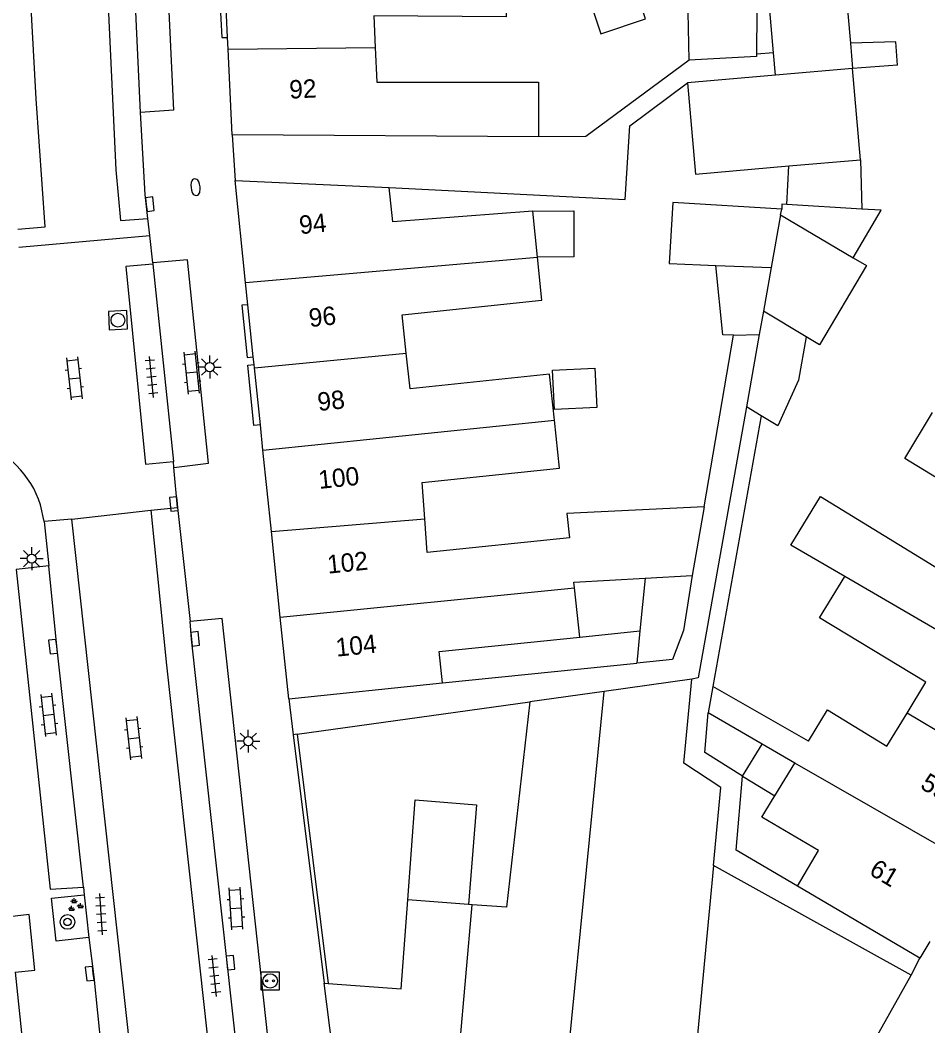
# Model space of a CAD drawing. Extents: x 131000 to 133014, y 396499 to 399001.
# Drawn here: x 132870.5 to 132920, y 396589.5 to 396644.3 of the extents above; entities that cross this region are included whole.
import ezdxf

# ---------------------------------------------------------------- set-up
doc = ezdxf.new("R2010")
doc.units = 0
for name, color, linetype in [('gg-afsc-erfafscheiding', 7, 'Continuous'), ('gg-afsc-muur', 7, 'Continuous'), ('gg-anno-huisnummerreeks BGT', 7, 'Continuous'), ('gg-bbg-gedigitaliseerde bebouwing', 7, 'Continuous'), ('gg-bbg-gedigitaliseerde bijgebouw', 7, 'Continuous'), ('gg-bbg-hoofdgebouw', 7, 'Continuous'), ('gg-bbg-luifel en loopbrug', 7, 'Continuous'), ('gg-bbg-toegangstrap', 7, 'Continuous'), ('gg-bbg-tussenscheiding', 7, 'Continuous'), ('gg-knt-verharding', 7, 'Continuous'), ('gt-grn-weggrens', 7, 'Continuous'), ('gt-symb-boom', 7, 'Continuous'), ('gt-symb-brandkraan', 7, 'Continuous'), ('gt-symb-groenvak', 7, 'Continuous'), ('gt-symb-klinker verharding', 7, 'Continuous'), ('gt-symb-kolk', 7, 'Continuous'), ('gt-symb-laadpunt elektrisch vervoer', 7, 'Continuous'), ('gt-symb-lichtmast', 7, 'Continuous'), ('gt-symb-rioolschacht', 7, 'Continuous'), ('gt-symb-tegel verharding', 7, 'Continuous')]:
    doc.layers.add(name, color=color, linetype=linetype)

# ---------------------------------------------------------------- blocks, each defined once
blk = doc.blocks.new('gt0-KOLK')
at = {"layer": 'gt-symb-kolk'}
blk.add_lwpolyline([(0, 0), (0.375, 0), (0.375, 0.4), (-0.375, 0.4), (-0.375, 0), (0, 0)], dxfattribs=at)
blk = doc.blocks.new('gt0-TEG1')
at = {"layer": 'gt-symb-tegel verharding'}
for p, q in [((-1.125, 0), (1.125, 0)), ((-0.9, -0.25), (-0.9, 0.25)), ((-0.45, -0.25), (-0.45, 0.25)), ((0, -0.25), (0, 0.25)), ((0.45, -0.25), (0.45, 0.25)), ((0.9, -0.25), (0.9, 0.25))]:
    blk.add_line(p, q, dxfattribs=at)
blk = doc.blocks.new('gt0-KL1')
at = {"layer": 'gt-symb-klinker verharding'}
for p, q in [((-1.15, 0.3), (1.15, 0.3)), ((-1, -0.3), (-1, 0.3)), ((-0.5, 0.3), (-0.5, 0.45)), ((0, -0.3), (0, 0.3)), ((0.5, 0.3), (0.5, 0.45)), ((1, -0.3), (1, 0.3)), ((-1.15, -0.3), (1.15, -0.3)), ((-0.5, -0.45), (-0.5, -0.3)), ((0.5, -0.45), (0.5, -0.3))]:
    blk.add_line(p, q, dxfattribs=at)
blk = doc.blocks.new('gt0-LMAST')
at = {"layer": 'gt-symb-lichtmast'}
for p, q in [((-0.005, 0.246), (-0.005, 0.621)), ((-0.182, 0.173), (-0.447, 0.438)), ((0.172, 0.173), (0.437, 0.438)), ((-0.255, -0.004), (-0.63, -0.004)), ((-0.182, -0.181), (-0.447, -0.446)), ((-0.005, -0.254), (-0.005, -0.629)), ((0.437, -0.446), (0.172, -0.181)), ((0.245, -0.004), (0.62, -0.004))]:
    blk.add_line(p, q, dxfattribs=at)
blk.add_circle((-0.005, -0.004), 0.25, dxfattribs=at)
blk = doc.blocks.new('gt0-LEV')
at = {"layer": 'gt-symb-laadpunt elektrisch vervoer'}
blk.add_lwpolyline([(-0.486, 0.501), (0.486, 0.501), (0.486, -0.499), (-0.486, -0.499)], close=True, dxfattribs=at)
for centre, radius in [((0, 0), 0.393), ((-0.186, 0), 0.0566), ((0.186, 0), 0.0566)]:
    blk.add_circle(centre, radius, dxfattribs=at)
blk = doc.blocks.new('gt0-BOOM')
at = {"layer": 'gt-symb-boom'}
for radius in [0.4, 0.2]:
    blk.add_circle((0, 0), radius, dxfattribs=at)
blk = doc.blocks.new('gt0-GRVAK')
at = {"layer": 'gt-symb-groenvak'}
for p, q in [((-0.11, 0.189), (-0.228, 0.24)), ((-0.182, 0.153), (0.088, 0.153)), ((-0.091, 0.211), (-0.156, 0.322)), ((-0.047, 0.214), (-0.047, 0.393)), ((-0.004, 0.211), (0.061, 0.322)), ((0.015, 0.189), (0.133, 0.24)), ((0.262, -0.052), (0.197, 0.059)), ((0.305, -0.049), (0.305, 0.13)), ((0.349, -0.052), (0.414, 0.059)), ((-0.245, -0.228), (-0.363, -0.177)), ((-0.318, -0.264), (-0.047, -0.264)), ((-0.226, -0.206), (-0.291, -0.095)), ((-0.183, -0.203), (-0.183, -0.024)), ((-0.139, -0.206), (-0.074, -0.095)), ((-0.12, -0.228), (-0.002, -0.177)), ((0.243, -0.074), (0.125, -0.023)), ((0.17, -0.11), (0.441, -0.11)), ((0.368, -0.074), (0.486, -0.023))]:
    blk.add_line(p, q, dxfattribs=at)
blk = doc.blocks.new('gt0-BR')
at = {"layer": 'gt-symb-brandkraan'}
for centre, radius, start, end in [((-0.244, 0), 0.206, 107.5669, 252.4331), ((0.599, -2.664), 3, 106.892, 107.5669), ((0, -0.691), 0.938, 73.108, 106.892), ((-0.599, -2.664), 3, 72.4331, 73.108), ((0.244, 0), 0.206, 287.567, 72.4331), ((0.599, 2.664), 3, 252.4331, 253.108), ((0, 0.691), 0.938, 253.108, 286.8921), ((-0.599, 2.664), 3, 286.8921, 287.567)]:
    blk.add_arc(centre, radius, start, end, dxfattribs=at)
blk = doc.blocks.new('gt0-RS')
at = {"layer": 'gt-symb-rioolschacht'}
blk.add_lwpolyline([(-0.5, -0.5), (0.5, -0.5), (0.5, 0.5), (-0.5, 0.5)], close=True, dxfattribs=at)
blk.add_circle((0, 0), 0.375, dxfattribs=at)

msp = doc.modelspace()

# ---------------------------------------------------------------- linework, layer by layer
at = {"layer": 'gg-afsc-erfafscheiding'}
for p, q in [((132911.586, 396642.533), (132910.667, 396642.453)), ((132907.814, 396617.808), (132909.409, 396627.154)), ((132910.915, 396622.759), (132908.288, 396608.019)), ((132893.555, 396608.21), (132904.134, 396609.295)), ((132885.633, 396605.412), (132898.311, 396607.181)), ((132909.55, 396599.104), (132909.905, 396603.13)), ((132912.89, 396597.137), (132909.55, 396599.104))]:
    msp.add_line(p, q, dxfattribs=at)
for points in [[(132906.987, 396642.133), (132901.352, 396637.966), (132898.783, 396637.954)], [(132890.643, 396635.199), (132903.5, 396634.539), (132903.75, 396638.558), (132906.902, 396640.889)], [(132910.109, 396623.25), (132907.477, 396608.483), (132907.137, 396608.413)], [(132909.905, 396603.13), (132907.848, 396604.42), (132908.032, 396606.589)]]:
    msp.add_lwpolyline(points, dxfattribs=at)
at = {"layer": 'gg-afsc-muur'}
for p, q in [((132885.633, 396605.412), (132885.414, 396605.385)), ((132885.414, 396605.385), (132887.1, 396591.85)), ((132885.633, 396605.412), (132887.323, 396591.834))]:
    msp.add_line(p, q, dxfattribs=at)
at = {"layer": 'gg-bbg-gedigitaliseerde bebouwing'}
for p, q in [((132889.889, 396642.817), (132889.978, 396640.927)), ((132898.783, 396637.954), (132882.09, 396638.06)), ((132882.25, 396635.57), (132890.643, 396635.199)), ((132907.814, 396617.808), (132907.152, 396614.055)), ((132885.17, 396607.35), (132893.555, 396608.21)), ((132907.137, 396608.413), (132902.361, 396607.746)), ((132902.361, 396607.746), (132898.311, 396607.181)), ((132908.288, 396608.019), (132908.032, 396606.589)), ((132913.49, 396605.04), (132908.288, 396608.019)), ((132910.973, 396604.876), (132908.032, 396606.589)), ((132919.08, 396592.29), (132908.322, 396598.272)), ((132919.56, 396593.21), (132912.89, 396597.137))]:
    msp.add_line(p, q, dxfattribs=at)
for points in [[(132896.939, 396647.323), (132897.018, 396644.49), (132889.808, 396644.543), (132889.889, 396642.817)], [(132889.978, 396640.927), (132898.783, 396640.927), (132898.783, 396637.954)], [(132898.469, 396633.906), (132890.839, 396633.315), (132890.643, 396635.199)], [(132891.58, 396626.162), (132891.362, 396628.267), (132898.972, 396629.056), (132898.728, 396631.408)], [(132899.647, 396622.522), (132899.388, 396625.018), (132891.781, 396624.229), (132891.58, 396626.162)], [(132892.584, 396617.153), (132892.444, 396619.135), (132899.918, 396619.91), (132899.647, 396622.522)], [(132923.928, 396614.834), (132920.454, 396616.95), (132921.537, 396618.73), (132918.736, 396620.436), (132920.256, 396622.932)], [(132915.469, 396614), (132912.531, 396615.71), (132914.151, 396618.358), (132917.05, 396616.584)], [(132907.814, 396617.808), (132900.327, 396617.432), (132900.464, 396616.115)], [(132900.464, 396616.115), (132892.714, 396615.311), (132892.584, 396617.153)], [(132917.05, 396616.584), (132922.834, 396613.045), (132923.928, 396614.834)], [(132918.866, 396606.562), (132919.893, 396608.243), (132914.099, 396611.761), (132915.469, 396614)], [(132893.555, 396608.21), (132893.378, 396609.915), (132901.025, 396610.708)], [(132908.322, 396598.272), (132908.723, 396602.507), (132906.704, 396603.831), (132907.137, 396608.413)], [(132913.49, 396605.04), (132914.522, 396606.743), (132917.765, 396604.759), (132918.866, 396606.562)], [(132910.944, 396600.894), (132911.537, 396601.864), (132911.656, 396602.059)], [(132912.89, 396597.137), (132914.031, 396599.076), (132910.944, 396600.894)]]:
    msp.add_lwpolyline(points, dxfattribs=at)
at = {"layer": 'gg-bbg-gedigitaliseerde bijgebouw'}
for p, q in [((132915.777, 396643.055), (132915.897, 396641.672)), ((132910.667, 396642.336), (132906.987, 396642.133)), ((132910.667, 396642.453), (132910.667, 396642.336)), ((132911.693, 396641.306), (132911.586, 396642.533)), ((132916.329, 396636.708), (132915.897, 396641.672)), ((132911.693, 396641.306), (132906.902, 396640.889)), ((132916.329, 396636.708), (132916.401, 396634.019)), ((132912.305, 396634.274), (132912.418, 396636.368)), ((132915.925, 396631.369), (132917.459, 396633.954)), ((132917.459, 396633.954), (132916.401, 396634.019)), ((132911.461, 396630.836), (132911.038, 396628.46)), ((132911.038, 396628.46), (132910.811, 396627.189)), ((132909.409, 396627.154), (132910.811, 396627.189)), ((132910.811, 396627.189), (132910.109, 396623.25)), ((132914.096, 396626.626), (132913.36, 396627.067)), ((132910.915, 396622.759), (132910.109, 396623.25)), ((132901.025, 396610.708), (132904.311, 396611.049)), ((132904.311, 396611.049), (132904.134, 396609.295)), ((132909.905, 396603.13), (132910.973, 396604.876)), ((132909.905, 396603.13), (132911.656, 396602.059))]:
    msp.add_line(p, q, dxfattribs=at)
for points in [[(132911.586, 396642.533), (132911.165, 396647.37), (132915.371, 396647.712), (132915.777, 396643.055)], [(132902.177, 396643.564), (132904.615, 396644.382), (132903.796, 396646.821), (132901.338, 396646.079), (132901.699, 396644.986), (132902.177, 396643.564)], [(132906.987, 396642.133), (132906.942, 396644.742), (132910.672, 396644.806), (132910.667, 396642.453)], [(132906.902, 396640.889), (132907.334, 396635.925), (132912.418, 396636.368)], [(132912.031, 396634.011), (132906.102, 396634.378), (132905.895, 396631.046), (132907.606, 396630.981), (132908.442, 396630.949)], [(132912.305, 396634.274), (132912.048, 396634.289), (132912.031, 396634.011)], [(132898.469, 396633.906), (132900.705, 396633.914), (132900.714, 396631.415), (132898.728, 396631.408)], [(132915.925, 396631.369), (132916.653, 396630.937), (132914.096, 396626.626)], [(132909.409, 396627.154), (132908.834, 396627.172), (132908.442, 396630.949)], [(132913.36, 396627.067), (132912.955, 396624.702), (132911.815, 396622.205), (132910.915, 396622.759)], [(132899.552, 396625.24), (132901.852, 396625.355), (132901.959, 396623.21), (132899.659, 396623.096), (132899.552, 396625.24)], [(132907.152, 396614.055), (132906.685, 396611.061), (132906.077, 396609.494), (132904.134, 396609.295)]]:
    msp.add_lwpolyline(points, dxfattribs=at)
at = {"layer": 'gg-bbg-hoofdgebouw'}
for p, q in [((132881.84, 396643.371), (132881.744, 396645.406)), ((132881.87, 396642.726), (132881.84, 396643.371)), ((132882.09, 396638.06), (132881.87, 396642.726)), ((132882.824, 396630.021), (132882.25, 396635.57)), ((132882.949, 396628.809), (132882.824, 396630.021)), ((132883.243, 396625.972), (132882.949, 396628.809)), ((132883.287, 396625.551), (132883.243, 396625.972)), ((132883.305, 396625.376), (132883.287, 396625.551)), ((132883.628, 396622.259), (132883.305, 396625.376)), ((132883.77, 396620.882), (132883.628, 396622.259)), ((132884.228, 396616.455), (132883.77, 396620.882)), ((132884.711, 396611.786), (132884.228, 396616.455)), ((132885.17, 396607.35), (132884.711, 396611.786)), ((132895.159, 396596.13), (132894.97, 396596.144)), ((132920.103, 396594.123), (132919.56, 396593.21)), ((132870.272, 396592.462), (132871.081, 396584.752)), ((132887.1, 396591.85), (132887.323, 396591.834)), ((132888.13, 396583.73), (132887.1, 396591.85))]:
    msp.add_line(p, q, dxfattribs=at)
for points in [[(132898.311, 396607.181), (132897.035, 396595.991), (132895.159, 396596.13)], [(132891.66, 396596.39), (132892.064, 396601.837), (132895.395, 396601.577), (132894.97, 396596.144)], [(132887.323, 396591.834), (132891.3, 396591.54), (132891.66, 396596.39)], [(132906.801, 396582.183), (132913.12, 396581.66), (132919.08, 396592.29)]]:
    msp.add_lwpolyline(points, dxfattribs=at)
at = {"layer": 'gg-bbg-luifel en loopbrug'}
msp.add_line((132918.344, 396641.863), (132915.897, 396641.672), dxfattribs=at)
msp.add_lwpolyline([(132918.344, 396641.863), (132918.244, 396643.134), (132915.777, 396643.055)], dxfattribs=at)
at = {"layer": 'gg-bbg-toegangstrap'}
msp.add_lwpolyline([(132870.272, 396592.462), (132871.331, 396592.573), (132871.027, 396595.591), (132869.956, 396595.478)], dxfattribs=at)
at = {"layer": 'gg-bbg-tussenscheiding'}
for p, q in [((132881.87, 396642.726), (132889.889, 396642.817)), ((132915.897, 396641.672), (132911.693, 396641.306)), ((132912.418, 396636.368), (132916.329, 396636.708)), ((132911.974, 396633.713), (132912.031, 396634.011)), ((132916.401, 396634.019), (132912.305, 396634.274)), ((132898.728, 396631.408), (132898.469, 396633.906)), ((132911.974, 396633.713), (132911.461, 396630.836)), ((132911.974, 396633.713), (132915.925, 396631.369)), ((132882.824, 396630.021), (132898.728, 396631.408)), ((132908.442, 396630.949), (132911.461, 396630.836)), ((132913.36, 396627.067), (132911.038, 396628.46)), ((132883.305, 396625.376), (132891.58, 396626.162)), ((132883.77, 396620.882), (132899.647, 396622.522)), ((132884.228, 396616.455), (132892.584, 396617.153)), ((132904.599, 396613.913), (132904.311, 396611.049)), ((132904.599, 396613.913), (132907.152, 396614.055)), ((132927.689, 396606.886), (132915.469, 396614)), ((132884.711, 396611.786), (132900.747, 396613.388)), ((132901.025, 396610.708), (132900.747, 396613.388)), ((132899.897, 396582.755), (132902.361, 396607.746)), ((132925.244, 396602.773), (132918.866, 396606.562)), ((132912.748, 396603.843), (132910.973, 396604.876)), ((132911.656, 396602.059), (132912.748, 396603.843)), ((132922.545, 396598.232), (132912.748, 396603.843)), ((132908.322, 396598.272), (132906.801, 396582.183)), ((132894.97, 396596.144), (132891.66, 396596.39)), ((132894.034, 396583.241), (132895.159, 396596.13))]:
    msp.add_line(p, q, dxfattribs=at)
msp.add_lwpolyline([(132900.747, 396613.388), (132900.715, 396613.696), (132904.599, 396613.913)], dxfattribs=at)
at = {"layer": 'gg-knt-verharding'}
for p, q in [((132877.094, 396639.284), (132875.07, 396682.366)), ((132877.603, 396632.573), (132877.494, 396633.511)), ((132870.473, 396631.935), (132877.603, 396632.573)), ((132877.776, 396631.092), (132877.603, 396632.573)), ((132877.776, 396631.092), (132877.776, 396631.013)), ((132877.776, 396631.013), (132878.885, 396620.267)), ((132878.918, 396619.945), (132878.885, 396620.267)), ((132879.117, 396617.772), (132878.918, 396619.945)), ((132871.855, 396616.999), (132871.646, 396617.915)), ((132873.359, 396617.132), (132877.655, 396617.619)), ((132877.655, 396617.619), (132879.117, 396617.772)), ((132879.117, 396617.772), (132879.796, 396611.553)), ((132873.359, 396617.132), (132871.855, 396616.999)), ((132871.855, 396616.999), (132872.093, 396614.589)), ((132876.883, 396585.06), (132873.359, 396617.132)), ((132873.981, 396597.077), (132874.023, 396596.677)), ((132874.023, 396596.677), (132874.272, 396594.338)), ((132874.272, 396594.338), (132874.548, 396592.211)), ((132874.548, 396592.211), (132875.042, 396587.469))]:
    msp.add_line(p, q, dxfattribs=at)
for points in [[(132874.997, 396683.903), (132876.783, 396683.989), (132878.885, 396639.403), (132877.094, 396639.284)], [(132873.583, 396682.319), (132875.756, 396636.148), (132876, 396633.398), (132877.494, 396633.511)], [(132870.403, 396632.919), (132871.906, 396633.043), (132871.41, 396640.016), (132871.035, 396646.996), (132869.365, 396682.14)], [(132881.744, 396645.406), (132881.425, 396645.391), (132881.526, 396643.357), (132881.84, 396643.371)], [(132877.494, 396633.511), (132877.351, 396634.812), (132877.094, 396639.284)], [(132878.918, 396619.945), (132880.796, 396620.183), (132879.656, 396631.254), (132877.776, 396631.092)], [(132877.776, 396631.013), (132876.291, 396630.884), (132877.373, 396620.118), (132878.885, 396620.267)], [(132882.949, 396628.809), (132882.626, 396628.776), (132882.907, 396625.938), (132883.243, 396625.972)], [(132883.628, 396622.259), (132883.277, 396622.223), (132882.939, 396625.514), (132883.287, 396625.551)], [(132877.655, 396617.619), (132878.515, 396609.177), (132881.123, 396585.41)], [(132872.093, 396614.589), (132870.327, 396614.39), (132872.176, 396596.969), (132873.981, 396597.077)], [(132873.981, 396597.077), (132872.528, 396610.21), (132872.093, 396614.589)], [(132884.384, 396585.778), (132881.551, 396611.714), (132879.796, 396611.553)], [(132882.63, 396585.58), (132879.873, 396610.587), (132879.796, 396611.553)], [(132874.272, 396594.338), (132872.495, 396594.151), (132872.246, 396596.489), (132874.023, 396596.677)]]:
    msp.add_lwpolyline(points, dxfattribs=at)
msp.add_arc((132866.649, 396616.334), 5.241, 17.5588, 72.8079, dxfattribs=at)
at = {"layer": 'gt-grn-weggrens'}
for p, q in [((132882.09, 396638.06), (132882.25, 396635.57)), ((132885.17, 396607.35), (132885.414, 396605.385)), ((132919.08, 396592.29), (132919.56, 396593.21))]:
    msp.add_line(p, q, dxfattribs=at)

# ---------------------------------------------------------------- block references
at = {"layer": 'gt-symb-boom'}
msp.add_blockref('gt0-BOOM', (132873.119, 396595.19), dxfattribs=at)
at = {"layer": 'gt-symb-brandkraan', "rotation": 95.91007032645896}
msp.add_blockref('gt0-BR', (132880.095, 396635.212), dxfattribs=at)
at = {"layer": 'gt-symb-groenvak'}
msp.add_blockref('gt0-GRVAK', (132873.528, 396596.089), dxfattribs=at)
at = {"layer": 'gt-symb-klinker verharding'}
for p, rotation in [((132879.889, 396625.103), 95.91007032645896), ((132873.495, 396624.8), -83.74206608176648), ((132872.083, 396606.468), -83.68511557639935), ((132876.728, 396605.2), -83.74206608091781), ((132882.301, 396595.923), 93.66925409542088)]:
    msp.add_blockref('gt0-KL1', p, dxfattribs=dict(at, rotation=rotation))
at = {"layer": 'gt-symb-kolk'}
for p, rotation in [((132877.411, 396634.265), -83.79902900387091), ((132879.109, 396617.97), 95.22036163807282), ((132879.873, 396610.587), -83.68511557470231), ((132872.528, 396610.21), 96.31488442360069), ((132881.799, 396592.953), -83.62817759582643), ((132874.525, 396592.391), 95.91007032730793)]:
    msp.add_blockref('gt0-KOLK', p, dxfattribs=dict(at, rotation=rotation))
at = {"layer": 'gt-symb-laadpunt elektrisch vervoer'}
msp.add_blockref('gt0-LEV', (132884.159, 396591.98), dxfattribs=at)
at = {"layer": 'gt-symb-lichtmast'}
for p in [(132880.872, 396625.415), (132871.172, 396614.983), (132882.973, 396605.041)]:
    msp.add_blockref('gt0-LMAST', p, dxfattribs=at)
at = {"layer": 'gt-symb-rioolschacht', "rotation": 92.52190794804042}
msp.add_blockref('gt0-RS', (132875.866, 396627.968), dxfattribs=at)
at = {"layer": 'gt-symb-tegel verharding'}
for p, rotation in [((132877.697, 396624.877), 95.91007032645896), ((132874.951, 396595.61), 93.89789623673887), ((132881.122, 396592.252), 96.3148844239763)]:
    msp.add_blockref('gt0-TEG1', p, dxfattribs=dict(at, rotation=rotation))

# ---------------------------------------------------------------- texts
at = {"layer": 'gg-anno-huisnummerreeks BGT'}
for s, rotation, p in [('92', 2.7, (132885.223, 396640.031)), ('94', 5.9, (132885.792, 396632.647)), ('96', 5.9, (132886.316, 396627.588)), ('98', 5.9, (132886.789, 396623.017)), ('100', 5.9, (132886.838, 396618.774)), ('102', 5.9, (132887.315, 396614.157)), ('104', 5.9, (132887.783, 396609.637)), ('59', 329.3, (132919.524, 396602.498)), ('61', 329.3, (132916.737, 396597.808))]:
    msp.add_text(s, height=1, rotation=rotation, dxfattribs=at).set_placement(p)

doc.saveas('drawing.dxf')
